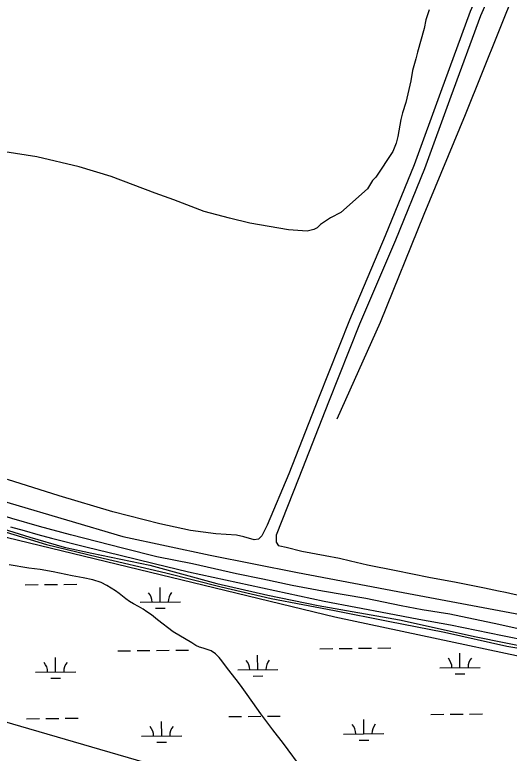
# Model space of a CAD drawing. Extents: x 3734862 to 3772949, y 391520 to 417239.
# Drawn here: x 3740246 to 3741474, y 397661 to 399494 of the extents above; entities that cross this region are included whole.
import ezdxf

# ---------------------------------------------------------------- set-up
doc = ezdxf.new("R2010")
doc.units = 0
for name, color, linetype in [('V-DTCH-CNTR', 7, 'Continuous'), ('V-LEVE-TOET', 7, 'Continuous'), ('V-ROAD-CNTR', 7, 'Continuous'), ('V-SITE-VEGE', 7, 'Continuous'), ('V-TOPO-SHOR', 7, 'Continuous'), ('V-UTIL-LINE', 7, 'Continuous'), ('V-WETL-SWMP', 7, 'Continuous')]:
    doc.layers.add(name, color=color, linetype=linetype)

msp = doc.modelspace()

# ---------------------------------------------------------------- linework, layer by layer
at = {"layer": 'V-DTCH-CNTR'}
msp.add_lwpolyline([(3741489.2, 399558.2), (3741364.2, 399245.8), (3741261.7, 398998.2), (3741153.5, 398730.5), (3741045.3, 398490.1)], dxfattribs=at)
at = {"layer": 'V-LEVE-TOET'}
for points in [[(3740796.3, 398106.1), (3740687.5, 398130.6), (3740599, 398148.3), (3740516.8, 398168.8), (3740384.2, 398203), (3740307.1, 398224), (3740239, 398243.9), (3740153.4, 398269.6), (3740028.7, 398307.1), (3739934.6, 398338.4), (3739883.6, 398353.8), (3739802, 398381.1), (3739694.3, 398409.5), (3739598.5, 398434.6), (3739491.3, 398465.9), (3739370, 398501.7), (3739255.5, 398539.8), (3739170.5, 398567.7), (3739093.4, 398594.5), (3739038.9, 398611)], [(3739039.4, 398577.9), (3739123.3, 398553.7), (3739218.6, 398522.2), (3739371.1, 398474.4), (3739495, 398434.8), (3739578, 398407.5), (3739663.8, 398384.2), (3739761.8, 398358.3), (3739838.1, 398333.7), (3739957.9, 398295.4), (3740075, 398258.5), (3740147.1, 398238), (3740230.2, 398213.4), (3740283.2, 398197), (3740369, 398172.4), (3740437.1, 398157.4), (3740581.4, 398127.3), (3740747.5, 398082.1), (3740874.1, 398053.4), (3740999.4, 398027.4), (3741200.9, 397991.8), (3741391.5, 397949.4), (3741526.3, 397922)], [(3741496, 397969.3), (3741447.8, 397980.1), (3741326.4, 398006.3), (3741257.8, 398016.6), (3741205.1, 398026.9), (3741117.8, 398044.6), (3741010.1, 398063.4), (3740934.7, 398077.1), (3740862.1, 398092.5), (3740796.3, 398106.1)]]:
    msp.add_lwpolyline(points, dxfattribs=at)
at = {"layer": 'V-ROAD-CNTR'}
msp.add_lwpolyline([(3740235.3, 398223.1), (3740269.4, 398213.5), (3740303.5, 398204), (3740337.6, 398194.8), (3740422.5, 398173.5), (3740507.4, 398152.5), (3740592.3, 398131.7), (3740677.3, 398111.1), (3741014.2, 398037.9), (3741092.6, 398023), (3741171.1, 398008.3), (3741249.5, 397993.8), (3741328, 397979.4), (3741392.7, 397966.3), (3741457.3, 397953), (3741521.9, 397939.5)], dxfattribs=at)
at = {"layer": 'V-SITE-VEGE'}
for p, q in [((3741274.7, 399506.8), (3741266.4, 399481.7)), ((3741266.4, 399481.7), (3741262.3, 399460.7)), ((3741262.3, 399460.7), (3741245.9, 399402)), ((3741245.9, 399402), (3741241.8, 399385.2)), ((3741241.8, 399385.2), (3741233.6, 399355.9)), ((3741233.6, 399355.9), (3741229.5, 399330.8)), ((3741229.5, 399330.8), (3741217.2, 399276.3)), ((3741217.2, 399276.3), (3741209, 399251.1)), ((3741209, 399251.1), (3741204.9, 399234.3)), ((3741204.9, 399234.3), (3741196.7, 399192.4)), ((3741196.7, 399192.4), (3741192.6, 399175.6)), ((3741192.6, 399175.6), (3741184.4, 399154.7)), ((3741184.4, 399154.7), (3741142.8, 399091.6)), ((3740301, 399141.8), (3740221.3, 399153.9)), ((3740405.8, 399117.2), (3740301, 399141.8)), ((3740485.4, 399092.5), (3740405.8, 399117.2)), ((3740594.5, 399051.1), (3740485.4, 399092.5)), ((3741134.5, 399083.2), (3741122, 399062.2)), ((3741142.8, 399091.6), (3741134.5, 399083.2)), ((3740640.7, 399034.6), (3740594.5, 399051.1)), ((3741122, 399062.2), (3741055.3, 399003.3)), ((3740716.2, 399005.7), (3740640.7, 399034.6)), ((3740779.1, 398989.3), (3740716.2, 399005.7)), ((3740829.4, 398977), (3740779.1, 398989.3)), ((3741030.3, 398990.6), (3741005.2, 398973.7)), ((3741055.3, 399003.3), (3741030.3, 398990.6)), ((3740925.8, 398960.7), (3740829.4, 398977)), ((3741005.2, 398973.7), (3740996.9, 398965.3)), ((3740971.8, 398956.8), (3740925.8, 398960.7)), ((3740988.6, 398961.1), (3740971.8, 398956.8)), ((3740996.9, 398965.3), (3740988.6, 398961.1))]:
    msp.add_line(p, q, dxfattribs=at)
at = {"layer": 'V-TOPO-SHOR'}
for points in [[(3741443.5, 399653.9), (3741376.8, 399502.3), (3741302.9, 399301.1), (3741237.7, 399121.9), (3741165.8, 398945.5), (3741077, 398736.4), (3741000, 398542.2), (3740926.1, 398354.4), (3740872.8, 398226.8), (3740859.8, 398200.8), (3740851.1, 398192.5), (3740840.1, 398190.2)], [(3741468.5, 399642.9), (3741402.1, 399492.1), (3741328.5, 399291.7), (3741263.2, 399112.1), (3741191, 398935), (3741102.2, 398726), (3741025.3, 398532.2), (3740951.4, 398344.1), (3740895.1, 398201.9), (3740895.1, 398184.9), (3740901, 398175.5)], [(3739553.9, 398393.3), (3740228.1, 398196.6), (3741040.5, 397999.3), (3741748.4, 397848.4), (3742456.3, 397720.8), (3742898.8, 397634.5)], [(3739826.4, 398401.3), (3739948.1, 398368), (3740234.3, 398281.8), (3740514.4, 398198.7), (3740731.6, 398152.4), (3740948.4, 398109.8), (3741196.8, 398062.5), (3741501.4, 398004.9), (3741738.1, 397954), (3742010, 397896), (3742231.9, 397854.3), (3742277.9, 397842.5), (3742383.7, 397816.4), (3742564.6, 397784), (3742670, 397768), (3742806.4, 397746.9), (3742870.5, 397738.5)], [(3740840.1, 398190.2), (3740814.5, 398197.9), (3740796.6, 398202), (3740745.5, 398205.6), (3740682.1, 398213.8), (3740606.4, 398230.3), (3740489.4, 398260.1), (3740356, 398300.1), (3740228.2, 398340.1)], [(3741504, 398050.9), (3741464.7, 398059.7), (3741446.8, 398063.2), (3741412.5, 398070.4), (3741341.5, 398084.3), (3741274, 398097.2), (3741193.3, 398113.6), (3741121.7, 398127.5), (3741079.3, 398137.8), (3741052.2, 398143.9), (3741016.4, 398151.1), (3740958.6, 398161.9), (3740919.8, 398171.2), (3740903.9, 398174.8), (3740901, 398175.5)], [(3740585.3, 398004), (3740574.3, 398012.1), (3740564.7, 398018.6), (3740553.3, 398025), (3740540.7, 398031.9), (3740531.1, 398037.5), (3740522.2, 398044.2), (3740513.7, 398050.9), (3740505.6, 398057.1), (3740496.2, 398064), (3740475, 398077.5), (3740460.9, 398084.8), (3740439.5, 398091.3), (3740415.6, 398096.5), (3740388.2, 398101.5), (3740341.4, 398111.1), (3740309, 398117.2), (3740281, 398120.3), (3740231.9, 398128.5)], [(3740961.9, 397618.1), (3740913.1, 397685.1), (3740886.6, 397719), (3740856.9, 397758.3), (3740836.8, 397786.6), (3740819.3, 397812), (3740806.5, 397829.8), (3740796.1, 397843.6), (3740783, 397859.8), (3740771.8, 397874.6), (3740760.4, 397889.8), (3740753.7, 397898.1), (3740744.4, 397907.8), (3740734, 397914.5), (3740723.4, 397918.5), (3740714.1, 397921.4), (3740704.9, 397924.3), (3740695.6, 397928.5), (3740685.8, 397934.5), (3740639.1, 397962.2), (3740600.3, 397991.5), (3740585.3, 398004)]]:
    msp.add_lwpolyline(points, dxfattribs=at)
at = {"layer": 'V-UTIL-LINE'}
msp.add_lwpolyline([(3739045.6, 398081.4), (3743086.1, 396905.2)], dxfattribs=at)
at = {"layer": 'V-WETL-SWMP'}
for p, q in [((3740156.2, 398230.2), (3740325.1, 398179.1)), ((3740325.1, 398179.1), (3740451.6, 398148.4)), ((3740451.6, 398148.4), (3740621.1, 398108.4)), ((3740621.1, 398108.4), (3740758.7, 398073.7)), ((3740271.9, 398079), (3740303.9, 398079.3)), ((3740319.9, 398079.5), (3740351.9, 398079.8)), ((3740367.9, 398080), (3740399.9, 398080.3)), ((3740758.7, 398073.7), (3740882.6, 398044.8)), ((3740607.2, 398036.1), (3740606.9, 398072.1)), ((3740557.2, 398035.6), (3740657.2, 398036.6)), ((3740882.6, 398044.8), (3741039.8, 398015.3)), ((3740595.4, 398020.5), (3740619.4, 398020.8)), ((3741039.8, 398015.3), (3741172.8, 397988.5)), ((3741172.8, 397988.5), (3741313, 397960.9)), ((3741313, 397960.9), (3741467.6, 397926.2)), ((3741467.6, 397926.2), (3741582.4, 397907.1)), ((3740501.7, 397914.9), (3740533.7, 397915.2)), ((3740549.7, 397915.4), (3740581.7, 397915.7)), ((3740597.7, 397915.9), (3740629.7, 397916.2)), ((3740645.7, 397916.4), (3740677.7, 397916.8)), ((3741003.6, 397920.2), (3741035.6, 397920.5)), ((3741051.5, 397920.7), (3741083.5, 397921)), ((3741099.5, 397921.2), (3741131.5, 397921.5)), ((3741147.5, 397921.7), (3741179.5, 397922.1)), ((3741351.4, 397873.1), (3741351, 397909.1)), ((3740347.6, 397862.5), (3740347.2, 397898.5)), ((3740849.5, 397867.8), (3740849.1, 397903.8)), ((3741301.4, 397872.6), (3741401.4, 397873.7)), ((3740297.6, 397862), (3740397.6, 397863.1)), ((3740799.5, 397867.3), (3740899.5, 397868.4)), ((3740837.7, 397852.3), (3740861.7, 397852.5)), ((3741339.5, 397857.6), (3741363.5, 397857.8)), ((3740335.8, 397847), (3740359.8, 397847.2)), ((3740275.4, 397746.3), (3740307.4, 397746.7)), ((3740323.4, 397746.8), (3740355.4, 397747.2)), ((3740371.4, 397747.3), (3740403.4, 397747.7)), ((3740777.3, 397751.6), (3740809.3, 397752)), ((3740825.3, 397752.1), (3740857.3, 397752.5)), ((3740873.3, 397752.6), (3740905.3, 397753)), ((3741112.6, 397708.7), (3741112.3, 397744.7)), ((3741279.2, 397756.9), (3741311.2, 397757.3)), ((3741327.2, 397757.4), (3741359.2, 397757.8)), ((3741375.2, 397757.9), (3741407.2, 397758.3)), ((3740610.8, 397703.4), (3740610.4, 397739.4)), ((3741062.6, 397708.2), (3741162.6, 397709.3)), ((3740560.8, 397702.9), (3740660.8, 397704)), ((3740598.9, 397687.9), (3740622.9, 397688.1)), ((3741100.8, 397693.2), (3741124.8, 397693.4))]:
    msp.add_line(p, q, dxfattribs=at)
for centre, start, end in [((3740552, 398036), 359.8334, 41.377), ((3740662.5, 398037.1), 139.8334, 181.377), ((3740794.3, 397867.7), 359.8334, 41.377), ((3740904.7, 397868.9), 139.8334, 181.377), ((3741296.1, 397873), 359.8334, 41.377), ((3741406.6, 397874.2), 139.8334, 181.377), ((3740292.4, 397862.4), 359.8334, 41.377), ((3740402.9, 397863.6), 139.8334, 181.377), ((3740555.5, 397703.3), 359.8334, 41.377), ((3740666, 397704.5), 139.8334, 181.377), ((3741057.4, 397708.6), 359.8334, 41.377), ((3741167.9, 397709.8), 139.8334, 181.377)]:
    msp.add_arc(centre, 35.2, start, end, dxfattribs=at)

doc.saveas('drawing.dxf')
